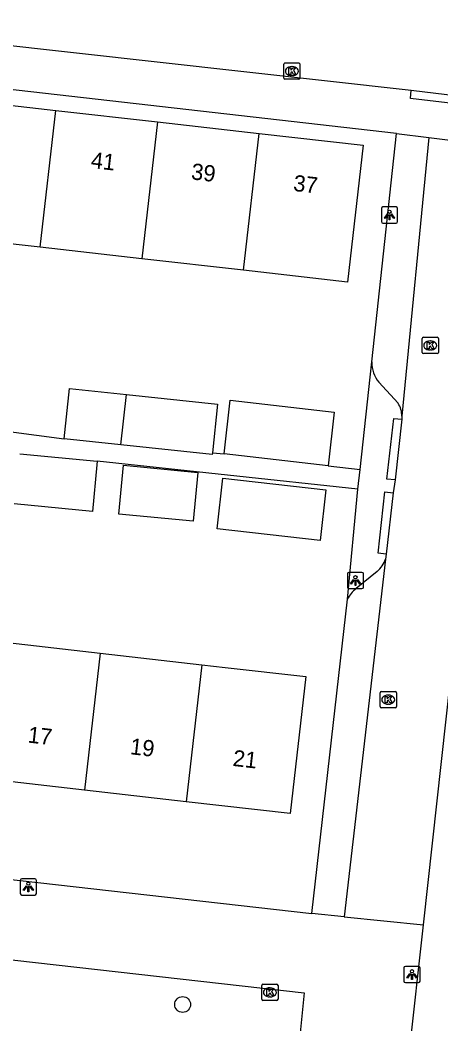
# Model space of a CAD drawing. Extents: x 162082 to 163393, y 388091 to 388632.
# Drawn here: x 162803.4 to 162829.3, y 388405.2 to 388467.1 of the extents above; entities that cross this region are included whole.
import ezdxf

# ---------------------------------------------------------------- set-up
doc = ezdxf.new("R2010")
doc.units = 0
for name, color, linetype in [('IMGEO_Boom', 7, 'Continuous'), ('IMGEO_Kolk', 7, 'Continuous'), ('IMGEO_Lichtpunt', 7, 'Continuous'), ('IMGEO_Pand', 7, 'Continuous'), ('IMGEO_Pand_nummerreeks', 7, 'Continuous'), ('IMGEO_Parkeervlak_open', 7, 'Continuous'), ('IMGEO_Rijbaan_lokaal_open', 7, 'Continuous'), ('IMGEO_Voetpad_open', 7, 'Continuous')]:
    doc.layers.add(name, color=color, linetype=linetype)

msp = doc.modelspace()

# ---------------------------------------------------------------- linework, layer by layer
at = {"layer": 'IMGEO_Boom'}
msp.add_circle((162813.423, 388406.414), 0.489, dxfattribs=at)
at = {"layer": 'IMGEO_Kolk'}
for p, q in [((162819.658, 388463.537), (162819.658, 388464.389)), ((162819.733, 388464.463), (162820.585, 388464.463)), ((162820.659, 388464.389), (162820.659, 388463.537)), ((162820.146, 388464.243), (162820.171, 388464.243)), ((162820.585, 388463.463), (162819.733, 388463.463)), ((162820.169, 388463.683), (162820.144, 388463.683)), ((162828.187, 388446.623), (162828.187, 388447.475)), ((162828.262, 388447.549), (162829.114, 388447.549)), ((162828.675, 388447.329), (162828.7, 388447.329)), ((162829.188, 388447.475), (162829.188, 388446.623)), ((162829.114, 388446.549), (162828.262, 388446.549)), ((162828.698, 388446.769), (162828.673, 388446.769)), ((162825.598, 388424.782), (162825.598, 388425.634)), ((162825.673, 388425.708), (162826.525, 388425.708)), ((162826.086, 388425.488), (162826.111, 388425.488)), ((162826.599, 388425.634), (162826.599, 388424.782)), ((162826.109, 388424.928), (162826.084, 388424.928)), ((162826.525, 388424.708), (162825.673, 388424.708)), ((162818.303, 388406.734), (162818.303, 388407.586)), ((162818.378, 388407.66), (162819.23, 388407.66)), ((162818.791, 388407.44), (162818.816, 388407.44)), ((162819.304, 388407.586), (162819.304, 388406.734)), ((162818.814, 388406.88), (162818.789, 388406.88)), ((162819.23, 388406.66), (162818.378, 388406.66))]:
    msp.add_line(p, q, dxfattribs=at)
for points in [[(162819.658, 388463.537), (162819.658, 388464.389)], [(162819.733, 388464.463), (162820.585, 388464.463)], [(162820.659, 388464.389), (162820.659, 388463.537)], [(162819.979, 388464.163), (162820.102, 388464.163), (162820.102, 388464.012), (162820.232, 388464.163), (162820.396, 388464.163), (162820.25, 388464.012), (162820.403, 388463.763), (162820.251, 388463.763), (162820.166, 388463.927), (162820.102, 388463.86), (162820.102, 388463.763), (162819.979, 388463.763), (162819.979, 388464.163)], [(162820.585, 388463.463), (162819.733, 388463.463)], [(162828.187, 388446.623), (162828.187, 388447.475)], [(162828.262, 388447.549), (162829.114, 388447.549)], [(162828.508, 388447.249), (162828.631, 388447.249), (162828.631, 388447.098), (162828.761, 388447.249), (162828.925, 388447.249), (162828.779, 388447.098), (162828.932, 388446.849), (162828.78, 388446.849), (162828.695, 388447.013), (162828.631, 388446.946), (162828.631, 388446.849), (162828.508, 388446.849), (162828.508, 388447.249)], [(162829.188, 388447.475), (162829.188, 388446.623)], [(162829.114, 388446.549), (162828.262, 388446.549)], [(162825.598, 388424.782), (162825.598, 388425.634)], [(162825.673, 388425.708), (162826.525, 388425.708)], [(162825.919, 388425.408), (162826.042, 388425.408), (162826.042, 388425.257), (162826.172, 388425.408), (162826.336, 388425.408), (162826.19, 388425.257), (162826.343, 388425.008), (162826.191, 388425.008), (162826.106, 388425.172), (162826.042, 388425.105), (162826.042, 388425.008), (162825.919, 388425.008), (162825.919, 388425.408)], [(162826.599, 388425.634), (162826.599, 388424.782)], [(162826.525, 388424.708), (162825.673, 388424.708)], [(162818.303, 388406.734), (162818.303, 388407.586)], [(162818.378, 388407.66), (162819.23, 388407.66)], [(162819.304, 388407.586), (162819.304, 388406.734)], [(162818.624, 388407.36), (162818.747, 388407.36), (162818.747, 388407.209), (162818.877, 388407.36), (162819.041, 388407.36), (162818.895, 388407.209), (162819.048, 388406.96), (162818.896, 388406.96), (162818.811, 388407.124), (162818.747, 388407.057), (162818.747, 388406.96), (162818.624, 388406.96), (162818.624, 388407.36)], [(162819.23, 388406.66), (162818.378, 388406.66)]]:
    msp.add_lwpolyline(points, dxfattribs=at)
for centre, start, end in [((162819.735, 388464.387), 91.55205, 178.44795), ((162819.735, 388464.387), 91.55205, 178.44795), ((162820.583, 388464.387), 1.55205, 88.44795), ((162820.583, 388464.387), 1.55205, 88.44795), ((162819.735, 388463.539), 181.55205, 268.44795), ((162819.735, 388463.539), 181.55205, 268.44795), ((162820.583, 388463.539), 271.55205, 358.44795), ((162820.583, 388463.539), 271.55205, 358.44795), ((162828.264, 388447.473), 91.55205, 178.44795), ((162828.264, 388447.473), 91.55205, 178.44795), ((162829.112, 388447.473), 1.55205, 88.44795), ((162829.112, 388447.473), 1.55205, 88.44795), ((162828.264, 388446.625), 181.55205, 268.44795), ((162828.264, 388446.625), 181.55205, 268.44795), ((162829.112, 388446.625), 271.55205, 358.44795), ((162829.112, 388446.625), 271.55205, 358.44795), ((162825.675, 388425.632), 91.55205, 178.44795), ((162825.675, 388425.632), 91.55205, 178.44795), ((162826.523, 388425.632), 1.55205, 88.44795), ((162826.523, 388425.632), 1.55205, 88.44795), ((162825.675, 388424.784), 181.55205, 268.44795), ((162825.675, 388424.784), 181.55205, 268.44795), ((162826.523, 388424.784), 271.55205, 358.44795), ((162826.523, 388424.784), 271.55205, 358.44795), ((162818.38, 388407.584), 91.55205, 178.44795), ((162818.38, 388407.584), 91.55205, 178.44795), ((162819.228, 388407.584), 1.55205, 88.44795), ((162819.228, 388407.584), 1.55205, 88.44795), ((162818.38, 388406.736), 181.55205, 268.44795), ((162818.38, 388406.736), 181.55205, 268.44795), ((162819.228, 388406.736), 271.55205, 358.44795), ((162819.228, 388406.736), 271.55205, 358.44795)]:
    msp.add_arc(centre, 0.0765, start, end, dxfattribs=at)
for centre, major_axis, ratio, start_param, end_param in [((162820.145, 388463.963), (-0.387, 0.002), 0.722429, 4.712389, 7.853982), ((162820.17, 388463.963), (-0.39, 0.002), 0.717154, 1.570796, 4.712389), ((162828.674, 388447.049), (-0.387, 0.002), 0.722429, 4.712389, 7.853982), ((162828.699, 388447.049), (-0.39, 0.002), 0.717154, 1.570796, 4.712389), ((162826.085, 388425.208), (-0.387, 0.002), 0.722429, 4.712389, 7.853982), ((162826.11, 388425.208), (-0.39, 0.002), 0.717154, 1.570796, 4.712389), ((162818.79, 388407.16), (-0.387, 0.002), 0.722429, 4.712389, 7.853982), ((162818.815, 388407.16), (-0.39, 0.002), 0.717154, 1.570796, 4.712389)]:
    msp.add_ellipse(centre, major_axis=major_axis, ratio=ratio, start_param=start_param, end_param=end_param, dxfattribs=at)
at = {"layer": 'IMGEO_Lichtpunt'}
for p, q in [((162825.676, 388455.492), (162825.676, 388454.685)), ((162825.676, 388455.492), (162825.676, 388454.685)), ((162826.578, 388455.587), (162825.77, 388455.587)), ((162826.578, 388455.587), (162825.77, 388455.587)), ((162826.672, 388454.685), (162826.672, 388455.492)), ((162826.672, 388454.685), (162826.672, 388455.492)), ((162825.77, 388454.591), (162826.578, 388454.591)), ((162825.77, 388454.591), (162826.578, 388454.591)), ((162823.578, 388432.96), (162823.578, 388432.153)), ((162823.578, 388432.96), (162823.578, 388432.153)), ((162824.48, 388433.055), (162823.672, 388433.055)), ((162824.48, 388433.055), (162823.672, 388433.055)), ((162824.574, 388432.153), (162824.574, 388432.96)), ((162824.574, 388432.153), (162824.574, 388432.96)), ((162823.672, 388432.059), (162824.48, 388432.059)), ((162823.672, 388432.059), (162824.48, 388432.059)), ((162803.416, 388414.064), (162803.416, 388413.257)), ((162803.416, 388414.064), (162803.416, 388413.257)), ((162804.318, 388414.159), (162803.51, 388414.159)), ((162804.318, 388414.159), (162803.51, 388414.159)), ((162804.412, 388413.257), (162804.412, 388414.064)), ((162804.412, 388413.257), (162804.412, 388414.064)), ((162803.51, 388413.163), (162804.318, 388413.163)), ((162803.51, 388413.163), (162804.318, 388413.163)), ((162827.063, 388408.665), (162827.063, 388407.858)), ((162827.063, 388408.665), (162827.063, 388407.858)), ((162827.965, 388408.76), (162827.157, 388408.76)), ((162827.965, 388408.76), (162827.157, 388408.76)), ((162828.059, 388407.858), (162828.059, 388408.665)), ((162828.059, 388407.858), (162828.059, 388408.665)), ((162827.157, 388407.764), (162827.965, 388407.764)), ((162827.157, 388407.764), (162827.965, 388407.764))]:
    msp.add_line(p, q, dxfattribs=at)
for points in [[(162826.05, 388455.156), (162826.089, 388455.128), (162825.901, 388454.866), (162825.863, 388454.893), (162826.05, 388455.156)], [(162826.152, 388455.108), (162826.199, 388455.108), (162826.199, 388454.786), (162826.152, 388454.786), (162826.152, 388455.108)], [(162826.262, 388455.128), (162826.3, 388455.155), (162826.487, 388454.893), (162826.448, 388454.865), (162826.262, 388455.128)], [(162823.952, 388432.624), (162823.991, 388432.596), (162823.803, 388432.334), (162823.765, 388432.361), (162823.952, 388432.624)], [(162824.054, 388432.576), (162824.101, 388432.576), (162824.101, 388432.254), (162824.054, 388432.254), (162824.054, 388432.576)], [(162824.164, 388432.596), (162824.202, 388432.623), (162824.389, 388432.361), (162824.35, 388432.333), (162824.164, 388432.596)], [(162803.79, 388413.728), (162803.829, 388413.7), (162803.641, 388413.438), (162803.603, 388413.465), (162803.79, 388413.728)], [(162803.892, 388413.68), (162803.939, 388413.68), (162803.939, 388413.358), (162803.892, 388413.358), (162803.892, 388413.68)], [(162804.002, 388413.7), (162804.04, 388413.727), (162804.227, 388413.465), (162804.188, 388413.437), (162804.002, 388413.7)], [(162827.437, 388408.329), (162827.476, 388408.301), (162827.288, 388408.039), (162827.25, 388408.066), (162827.437, 388408.329)], [(162827.539, 388408.281), (162827.586, 388408.281), (162827.586, 388407.959), (162827.539, 388407.959), (162827.539, 388408.281)], [(162827.649, 388408.301), (162827.687, 388408.328), (162827.874, 388408.066), (162827.835, 388408.038), (162827.649, 388408.301)]]:
    msp.add_lwpolyline(points, dxfattribs=at)
for centre in [(162826.175, 388455.29), (162824.077, 388432.758), (162803.915, 388413.862), (162827.562, 388408.463)]:
    msp.add_circle(centre, 0.0994, dxfattribs=at)
for centre, start, end in [((162825.77, 388455.492), 90, 180), ((162825.77, 388455.492), 90, 180), ((162826.578, 388455.492), 0, 90), ((162826.578, 388455.492), 0, 90), ((162825.77, 388454.685), 180, 270), ((162825.77, 388454.685), 180, 270), ((162826.578, 388454.685), 270, 0), ((162826.578, 388454.685), 270, 360), ((162823.672, 388432.96), 90, 180), ((162823.672, 388432.96), 90, 180), ((162824.48, 388432.96), 0, 90), ((162824.48, 388432.96), 0, 90), ((162823.672, 388432.153), 180, 270), ((162823.672, 388432.153), 180, 270), ((162824.48, 388432.153), 270, 0), ((162824.48, 388432.153), 270, 360), ((162803.51, 388414.064), 90, 180), ((162803.51, 388414.064), 90, 180), ((162804.318, 388414.064), 0, 90), ((162804.318, 388414.064), 0, 90), ((162803.51, 388413.257), 180, 270), ((162803.51, 388413.257), 180, 270), ((162804.318, 388413.257), 270, 0), ((162804.318, 388413.257), 270, 360), ((162827.157, 388408.665), 90, 180), ((162827.157, 388408.665), 90, 180), ((162827.965, 388408.665), 0, 90), ((162827.965, 388408.665), 0, 90), ((162827.157, 388407.858), 180, 270), ((162827.157, 388407.858), 180, 270), ((162827.965, 388407.858), 270, 0), ((162827.965, 388407.858), 270, 360)]:
    msp.add_arc(centre, 0.0946, start, end, dxfattribs=at)
at = {"layer": 'IMGEO_Pand'}
for points in [[(162799.332, 388462.247), (162805.601, 388461.537)], [(162804.646, 388453.103), (162805.601, 388461.537)], [(162805.601, 388461.537), (162811.869, 388460.826)], [(162811.869, 388460.826), (162810.914, 388452.392)], [(162811.869, 388460.826), (162818.137, 388460.116)], [(162817.182, 388451.682), (162818.137, 388460.116)], [(162818.137, 388460.116), (162824.553, 388459.389), (162823.597, 388450.955), (162817.182, 388451.682)], [(162804.646, 388453.103), (162798.378, 388453.813)], [(162810.914, 388452.392), (162804.646, 388453.103)], [(162817.182, 388451.682), (162810.914, 388452.392)], [(162806.128, 388441.288), (162806.457, 388444.393), (162809.966, 388444.021)], [(162809.615, 388440.918), (162809.966, 388444.021)], [(162809.966, 388444.021), (162815.578, 388443.425), (162815.26, 388440.422)], [(162815.979, 388440.355), (162816.357, 388443.672), (162822.765, 388442.941), (162822.387, 388439.624)], [(162809.615, 388440.918), (162806.128, 388441.288)], [(162815.26, 388440.422), (162815.249, 388440.321), (162809.615, 388440.918)], [(162803.392, 388440.374), (162808.164, 388439.906)], [(162822.387, 388439.624), (162815.979, 388440.355)], [(162808.164, 388439.906), (162808.144, 388439.697), (162807.861, 388436.814), (162803.04, 388437.287)], [(162809.489, 388436.655), (162809.776, 388439.66), (162814.37, 388439.222), (162814.082, 388436.205), (162809.489, 388436.655)], [(162815.899, 388438.864), (162822.259, 388438.139), (162821.903, 388435.014), (162815.543, 388435.739), (162815.899, 388438.864)], [(162802.071, 388428.79), (162808.337, 388428.076)], [(162808.337, 388428.076), (162807.374, 388419.629)], [(162808.337, 388428.076), (162814.602, 388427.361)], [(162814.602, 388427.361), (162813.639, 388418.915)], [(162814.602, 388427.361), (162816.053, 388427.196), (162821.02, 388426.63), (162820.057, 388418.183), (162813.639, 388418.915)], [(162807.374, 388419.629), (162801.108, 388420.344)], [(162813.639, 388418.915), (162807.374, 388419.629)]]:
    msp.add_lwpolyline(points, dxfattribs=at)
at = {"layer": 'IMGEO_Parkeervlak_open'}
for points in [[(162825.08, 388446.029), (162826.615, 388460.114)], [(162821.398, 388412.02), (162823.583, 388431.396)]]:
    msp.add_lwpolyline(points, dxfattribs=at)
at = {"layer": 'IMGEO_Rijbaan_lokaal_open'}
for points in [[(162757.624, 388470.527), (162759.881, 388470.341), (162827.517, 388462.78)], [(162827.517, 388462.78), (162833.436, 388462.073)], [(162828.6, 388459.865), (162826.936, 388442.688)], [(162828.6, 388459.865), (162833.556, 388459.243)], [(162828.263, 388411.324), (162833.556, 388459.243)], [(162826.936, 388442.688), (162826.934, 388442.495)], [(162826.934, 388442.495), (162826.517, 388438.76)], [(162826.517, 388438.76), (162826.395, 388437.963)], [(162826.395, 388437.963), (162825.974, 388434.188)], [(162825.974, 388434.188), (162825.938, 388433.88)], [(162825.938, 388433.88), (162823.389, 388411.818)], [(162775.234, 388417.249), (162821.398, 388412.02)], [(162823.389, 388411.818), (162821.398, 388412.02)], [(162823.389, 388411.818), (162828.263, 388411.324)], [(162780.76, 388405.619), (162781.393, 388411.586), (162820.916, 388407.138), (162820.326, 388401.167), (162780.76, 388405.619)], [(162813.768, 388396.836), (162826.501, 388395.375), (162828.263, 388411.324)]]:
    msp.add_lwpolyline(points, dxfattribs=at)
at = {"layer": 'IMGEO_Voetpad_open'}
for points in [[(162826.615, 388460.114), (162754.989, 388468.267), (162754.811, 388468.287)], [(162833.436, 388462.073), (162833.382, 388461.576), (162827.463, 388462.283), (162827.517, 388462.78)], [(162826.615, 388460.114), (162828.6, 388459.865)], [(162824.364, 388439.404), (162825.08, 388446.029)], [(162777.641, 388444.583), (162781.056, 388444.13), (162784.543, 388443.76), (162790.177, 388443.163), (162793.592, 388442.709), (162797.08, 388442.339), (162802.713, 388441.742), (162806.128, 388441.288)], [(162825.52, 388444.776), (162826.702, 388443.483)], [(162826.517, 388438.76), (162826.02, 388438.813), (162826.437, 388442.548), (162826.934, 388442.495)], [(162815.26, 388440.422), (162815.979, 388440.355)], [(162824.232, 388438.183), (162808.164, 388439.906)], [(162822.387, 388439.624), (162824.364, 388439.404)], [(162824.232, 388438.183), (162824.364, 388439.404)], [(162823.583, 388431.396), (162824.232, 388438.183)], [(162825.974, 388434.188), (162825.477, 388434.24), (162825.898, 388438.015), (162826.395, 388437.963)], [(162825.423, 388433.11), (162824.119, 388432.056)]]:
    msp.add_lwpolyline(points, dxfattribs=at)
for centre, radius, start, end in [((162827.03, 388446.01), 1.95, 179.43933, 219.25885), ((162825.596, 388442.726), 1.34, 358.39269, 34.4098), ((162824.04, 388434.592), 2.027, 313.01596, 339.43236), ((162825.128, 388430.689), 1.699, 126.43107, 155.40736)]:
    msp.add_arc(centre, radius, start, end, dxfattribs=at)

# ---------------------------------------------------------------- texts
at = {"layer": 'IMGEO_Pand_nummerreeks'}
for s, rotation, p in [('41', 353.53462, (162807.731, 388457.995)), ('39', 353.53462, (162813.916, 388457.293)), ('37', 353.53462, (162820.214, 388456.579)), ('17', 353.4948, (162803.842, 388422.568)), ('19', 353.4948, (162810.15, 388421.848)), ('21', 353.4948, (162816.48, 388421.127))]:
    msp.add_text(s, height=1, rotation=rotation, dxfattribs=at).set_placement(p)

doc.saveas('drawing.dxf')
